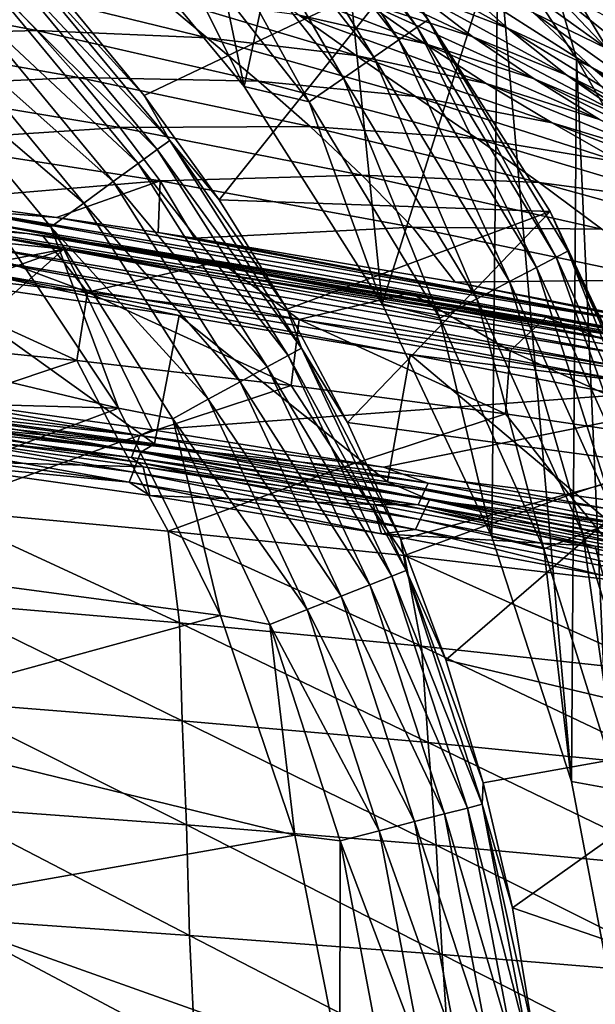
# Model space of a CAD drawing. Header units: metres. Extents: x -92 to 264, y -100 to 50.
# Tile 596 of 721: x 207.33 to 210.27, y 19.97 to 25. Entities that reach past the tile are written whole.
import ezdxf

# ---------------------------------------------------------------- set-up
doc = ezdxf.new("R2010")
doc.units = ezdxf.units.M
doc.layers.add('solid_21062050_01', color=7, linetype='CONTINUOUS')

msp = doc.modelspace()

# ---------------------------------------------------------------- linework, layer by layer
at = {"layer": 'solid_21062050_01'}
for points in [[(207.87587, 27.530052), (208.476715, 24.65818), (207.638062, 25.672016)], [(208.878494, 26.539337), (208.476715, 24.65818), (207.87587, 27.530052)], [(208.878494, 26.539337), (209.181717, 23.547176), (208.476715, 24.65818)], [(209.771439, 25.414064), (209.181717, 23.547176), (208.878494, 26.539337)], [(208.513275, 26.042105, -0.599173), (209.360306, 24.960953, -0.599173), (208.563309, 26.086426, -0.816342)], [(208.563309, 26.086426, -0.816342), (209.415314, 24.99892, -0.816342), (209.268585, 25.23402, -1.041631)], [(209.360306, 24.960953, -0.599173), (209.415314, 24.99892, -0.816342), (208.563309, 26.086426, -0.816342)], [(208.427841, 25.966417, -0.402698), (209.266373, 24.896114, -0.402698), (208.513275, 26.042105, -0.599173)], [(209.266373, 24.896114, -0.402698), (209.360306, 24.960953, -0.599173), (208.513275, 26.042105, -0.599173)], [(208.311417, 25.863272, -0.237061), (209.138367, 24.807755, -0.237061), (208.427841, 25.966417, -0.402698)], [(209.138367, 24.807755, -0.237061), (209.266373, 24.896114, -0.402698), (208.427841, 25.966417, -0.402698)], [(208.169998, 25.737993, -0.110815), (208.98288, 24.700434, -0.110815), (208.311417, 25.863272, -0.237061)], [(208.98288, 24.700434, -0.110815), (209.138367, 24.807755, -0.237061), (208.311417, 25.863272, -0.237061)], [(208.169998, 25.737993, -0.110815), (208.01091, 25.59705, -0.030477), (208.807953, 24.579695, -0.030477)], [(208.169998, 25.737993, -0.110815), (208.807953, 24.579695, -0.030477), (208.98288, 24.700434, -0.110815)], [(210.557983, 24.928736, 70.340202), (209.774094, 25.686644, 67.262939), (210.05452, 25.34617, 71.816536)], [(210.557983, 24.928736, 70.340202), (210.291275, 25.250757, 65.839485), (209.774094, 25.686644, 67.262939)], [(208.01091, 25.59705, -0.030477), (207.638062, 25.672016), (208.476715, 24.65818)], [(208.807953, 24.579695, -0.030477), (208.01091, 25.59705, -0.030477), (208.476715, 24.65818)], [(210.304276, 25.615229, 0.166511), (210.923294, 24.236557, 0.071481), (210.153961, 25.513937, 0.071481)], [(210.748703, 24.9422, 46.442696), (210.180023, 25.612074, 46.043739), (210.285782, 25.440468, 51.423138)], [(210.748703, 24.9422, 46.442696), (210.693604, 25.042152, 40.778206), (210.180023, 25.612074, 46.043739)], [(210.652527, 24.950851, 61.488739), (210.053482, 25.552692, 61.135231), (210.291275, 25.250757, 65.839485)], [(210.652527, 24.950851, 61.488739), (210.446457, 25.216496, 56.565849), (210.053482, 25.552692, 61.135231)], [(210.153961, 25.513937, 0.071481), (210.755692, 24.150301, 0.016851), (209.997635, 25.408634, 0.016851)], [(210.153961, 25.513937, 0.071481), (210.923294, 24.236557, 0.071481), (210.755692, 24.150301, 0.016851)], [(209.821884, 24.956839, 93.138634), (209.068176, 25.380684, 92.900375), (209.348602, 25.139767, 95.685799)], [(209.821884, 24.956839, 93.138634), (209.532974, 25.214447, 90.106743), (209.068176, 25.380684, 92.900375)], [(209.771439, 25.414064), (209.741959, 22.356436), (209.181717, 23.547176)], [(209.771439, 25.414064), (210.148483, 21.105009), (209.741959, 22.356436)], [(210.174454, 24.80109), (210.148483, 21.105009), (209.771439, 25.414064)], [(209.997635, 25.408634, 0.016851), (210.174454, 24.80109), (209.771439, 25.414064)], [(209.997635, 25.408634, 0.016851), (210.755692, 24.150301, 0.016851), (210.174454, 24.80109)], [(207.294907, 25.350376, -35.257172), (208.095963, 24.382065, -35.257172), (207.237473, 25.296432, -35.460682)], [(207.294907, 25.350376, -35.257172), (207.548416, 25.119787, -35.04163), (207.96521, 24.611923, -35.04163)], [(207.294907, 25.350376, -35.257172), (207.96521, 24.611923, -35.04163), (208.095963, 24.382065, -35.257172)], [(210.328476, 24.851509, 83.782547), (209.659912, 25.334198, 83.556549), (209.953949, 25.034513, 87.097633)], [(210.328476, 24.851509, 83.782547), (210.021851, 25.175365, 79.959801), (209.659912, 25.334198, 83.556549)], [(210.84639, 24.597118, 74.634315), (210.05452, 25.34617, 71.816536), (210.354782, 25.000153, 76.141655)], [(210.84639, 24.597118, 74.634315), (210.557983, 24.928736, 70.340202), (210.05452, 25.34617, 71.816536)], [(207.237473, 25.296432, -35.460682), (208.032211, 24.335747, -35.460682), (207.149216, 25.213554, -35.64225)], [(208.095963, 24.382065, -35.257172), (208.032211, 24.335747, -35.460682), (207.237473, 25.296432, -35.460682)], [(209.643829, 24.912567, 98.280563), (208.815674, 25.305735, 97.997223), (209.098282, 25.08782, 100.407616)], [(209.643829, 24.912567, 98.280563), (209.348602, 25.139767, 95.685799), (208.815674, 25.305735, 97.997223)], [(209.268585, 25.23402, -1.041631), (207.96521, 24.611923, -35.04163), (207.548416, 25.119787, -35.04163)], [(209.268585, 25.23402, -1.041631), (208.3479, 24.077887, -35.04163), (207.96521, 24.611923, -35.04163)], [(209.268585, 25.23402, -1.041631), (210.03949, 24.019258, -1.041631), (208.3479, 24.077887, -35.04163)], [(209.396729, 24.877827, 102.683182), (208.479263, 25.232508, 102.401665), (208.756149, 25.023485, 104.563965)], [(209.396729, 24.877827, 102.683182), (209.098282, 25.08782, 100.407616), (208.479263, 25.232508, 102.401665)], [(209.415314, 24.99892, -0.816342), (210.03949, 24.019258, -1.041631), (209.268585, 25.23402, -1.041631)], [(207.415833, 24.943651, 110.285095), (207.200638, 25.172789, 108.258217), (206.262726, 25.164246, 110.122696)], [(207.149216, 25.213554, -35.64225), (207.934265, 24.264582, -35.64225), (207.034348, 25.105686, -35.793232)], [(208.032211, 24.335747, -35.460682), (207.934265, 24.264582, -35.64225), (207.149216, 25.213554, -35.64225)], [(208.286469, 24.907568, 108.461319), (207.200638, 25.172789, 108.258217), (207.415833, 24.943651, 110.285095)], [(208.286469, 24.907568, 108.461319), (208.029129, 25.123163, 106.421295), (207.200638, 25.172789, 108.258217)], [(210.250824, 24.756794, 90.396736), (209.532974, 25.214447, 90.106743), (209.821884, 24.956839, 93.138634)], [(210.250824, 24.756794, 90.396736), (209.953949, 25.034513, 87.097633), (209.532974, 25.214447, 90.106743)], [(210.666473, 24.659882, 80.234138), (210.021851, 25.175365, 79.959801), (210.328476, 24.851509, 83.782547)], [(210.666473, 24.659882, 80.234138), (210.354782, 25.000153, 76.141655), (210.021851, 25.175365, 79.959801)], [(207.415833, 24.943651, 110.285095), (206.262726, 25.164246, 110.122696), (206.430954, 24.917461, 112.163399)], [(209.047455, 24.816261, 106.648674), (208.029129, 25.123163, 106.421295), (208.286469, 24.907568, 108.461319)], [(209.047455, 24.816261, 106.648674), (208.756149, 25.023485, 104.563965), (208.029129, 25.123163, 106.421295)], [(210.124283, 24.716042, 95.95639), (209.348602, 25.139767, 95.685799), (209.643829, 24.912567, 98.280563)], [(210.124283, 24.716042, 95.95639), (209.821884, 24.956839, 93.138634), (209.348602, 25.139767, 95.685799)], [(207.034348, 25.105686, -35.793232), (207.806778, 24.171961, -35.793232), (206.898331, 24.977966, -35.906437)], [(207.934265, 24.264582, -35.64225), (207.806778, 24.171961, -35.793232), (207.034348, 25.105686, -35.793232)], [(209.957382, 24.696775, 100.708519), (209.098282, 25.08782, 100.407616), (209.396729, 24.877827, 102.683182)], [(209.957382, 24.696775, 100.708519), (209.643829, 24.912567, 98.280563), (209.098282, 25.08782, 100.407616)], [(209.713333, 24.673326, 104.849297), (208.756149, 25.023485, 104.563965), (209.047455, 24.816261, 106.648674)], [(209.713333, 24.673326, 104.849297), (209.396729, 24.877827, 102.683182), (208.756149, 25.023485, 104.563965)], [(210.633682, 24.551115, 87.360283), (209.953949, 25.034513, 87.097633), (210.250824, 24.756794, 90.396736)], [(210.633682, 24.551115, 87.360283), (210.328476, 24.851509, 83.782547), (209.953949, 25.034513, 87.097633)], [(206.898331, 24.977966, -35.906437), (207.655838, 24.062294, -35.906437), (206.747665, 24.836475, -35.976471)], [(207.806778, 24.171961, -35.793232), (207.655838, 24.062294, -35.906437), (206.898331, 24.977966, -35.906437)], [(209.360306, 24.960953, -0.599173), (210.070847, 23.785583, -0.599173), (209.415314, 24.99892, -0.816342)], [(209.415314, 24.99892, -0.816342), (210.13002, 23.816645, -0.816342), (210.03949, 24.019258, -1.041631)], [(210.070847, 23.785583, -0.599173), (210.13002, 23.816645, -0.816342), (209.415314, 24.99892, -0.816342)], [(207.630234, 24.703587, 112.31485), (207.415833, 24.943651, 110.285095), (206.430954, 24.917461, 112.163399)], [(207.630234, 24.703587, 112.31485), (206.430954, 24.917461, 112.163399), (206.594009, 24.65596, 114.230843)], [(208.548965, 24.685389, 110.477859), (207.415833, 24.943651, 110.285095), (207.630234, 24.703587, 112.31485)], [(208.548965, 24.685389, 110.477859), (208.286469, 24.907568, 108.461319), (207.415833, 24.943651, 110.285095)], [(209.266373, 24.896114, -0.402698), (209.969772, 23.732542, -0.402698), (209.360306, 24.960953, -0.599173)], [(209.969772, 23.732542, -0.402698), (210.070847, 23.785583, -0.599173), (209.360306, 24.960953, -0.599173)], [(210.558258, 24.498806, 93.465668), (209.821884, 24.956839, 93.138634), (210.124283, 24.716042, 95.95639)], [(210.558258, 24.498806, 93.465668), (210.250824, 24.756794, 90.396736), (209.821884, 24.956839, 93.138634)], [(209.351654, 24.607357, 108.680786), (208.286469, 24.907568, 108.461319), (208.548965, 24.685389, 110.477859)], [(209.351654, 24.607357, 108.680786), (209.047455, 24.816261, 106.648674), (208.286469, 24.907568, 108.461319)], [(209.138367, 24.807755, -0.237061), (209.832047, 23.660257, -0.237061), (209.266373, 24.896114, -0.402698)], [(209.832047, 23.660257, -0.237061), (209.969772, 23.732542, -0.402698), (209.266373, 24.896114, -0.402698)], [(210.292145, 24.490019, 102.994812), (209.396729, 24.877827, 102.683182), (209.713333, 24.673326, 104.849297)], [(210.292145, 24.490019, 102.994812), (209.957382, 24.696775, 100.708519), (209.396729, 24.877827, 102.683182)], [(210.446289, 24.489857, 98.577057), (209.643829, 24.912567, 98.280563), (209.957382, 24.696775, 100.708519)], [(210.446289, 24.489857, 98.577057), (210.124283, 24.716042, 95.95639), (209.643829, 24.912567, 98.280563)], [(206.747665, 24.836475, -35.976471), (207.488632, 23.940805, -35.976471), (207.176468, 23.998587, -36)], [(207.655838, 24.062294, -35.906437), (207.488632, 23.940805, -35.976471), (206.747665, 24.836475, -35.976471)], [(208.98288, 24.700434, -0.110815), (209.664764, 23.57246, -0.110815), (209.138367, 24.807755, -0.237061)], [(210.050049, 24.471788, 106.931335), (209.047455, 24.816261, 106.648674), (209.351654, 24.607357, 108.680786)], [(210.050049, 24.471788, 106.931335), (209.713333, 24.673326, 104.849297), (209.047455, 24.816261, 106.648674)], [(209.664764, 23.57246, -0.110815), (209.832047, 23.660257, -0.237061), (209.138367, 24.807755, -0.237061)], [(210.174454, 24.80109), (210.394958, 19.812563), (210.148483, 21.105009)], [(210.543777, 24.159485), (210.394958, 19.812563), (210.174454, 24.80109)], [(210.755692, 24.150301, 0.016851), (210.543777, 24.159485), (210.174454, 24.80109)], [(210.883926, 24.258314, 96.316254), (210.124283, 24.716042, 95.95639), (210.446289, 24.489857, 98.577057)], [(210.883926, 24.258314, 96.316254), (210.558258, 24.498806, 93.465668), (210.124283, 24.716042, 95.95639)], [(210.944885, 24.273056, 90.699524), (210.250824, 24.756794, 90.396736), (210.558258, 24.498806, 93.465668)], [(210.944885, 24.273056, 90.699524), (210.633682, 24.551115, 87.360283), (210.250824, 24.756794, 90.396736)], [(207.841278, 24.448856, 114.370049), (207.630234, 24.703587, 112.31485), (206.594009, 24.65596, 114.230843)], [(208.813492, 24.452648, 112.494499), (207.630234, 24.703587, 112.31485), (207.841278, 24.448856, 114.370049)], [(208.813492, 24.452648, 112.494499), (208.548965, 24.685389, 110.477859), (207.630234, 24.703587, 112.31485)], [(209.664948, 24.39257, 110.684914), (208.548965, 24.685389, 110.477859), (208.813492, 24.452648, 112.494499)], [(209.664948, 24.39257, 110.684914), (209.351654, 24.607357, 108.680786), (208.548965, 24.685389, 110.477859)], [(208.98288, 24.700434, -0.110815), (208.807953, 24.579695, -0.030477), (209.476563, 23.473684, -0.030477)], [(208.98288, 24.700434, -0.110815), (209.476563, 23.473684, -0.030477), (209.664764, 23.57246, -0.110815)], [(210.651047, 24.28993, 105.164581), (209.713333, 24.673326, 104.849297), (210.050049, 24.471788, 106.931335)], [(210.651047, 24.28993, 105.164581), (210.292145, 24.490019, 102.994812), (209.713333, 24.673326, 104.849297)], [(210.792038, 24.276031, 101.023697), (209.957382, 24.696775, 100.708519), (210.292145, 24.490019, 102.994812)], [(210.792038, 24.276031, 101.023697), (210.446289, 24.489857, 98.577057), (209.957382, 24.696775, 100.708519)], [(207.841278, 24.448856, 114.370049), (206.594009, 24.65596, 114.230843), (206.74968, 24.375963, 116.344032)], [(208.807953, 24.579695, -0.030477), (208.476715, 24.65818), (209.181717, 23.547176)], [(208.095963, 24.382065, -35.257172), (207.96521, 24.611923, -35.04163), (208.3479, 24.077887, -35.04163)], [(209.476563, 23.473684, -0.030477), (208.807953, 24.579695, -0.030477), (209.181717, 23.547176)], [(210.404785, 24.269501, 108.954895), (209.351654, 24.607357, 108.680786), (209.664948, 24.39257, 110.684914)], [(210.404785, 24.269501, 108.954895), (210.050049, 24.471788, 106.931335), (209.351654, 24.607357, 108.680786)], [(211.036423, 24.093981, 107.243111), (210.050049, 24.471788, 106.931335), (210.404785, 24.269501, 108.954895)], [(211.036423, 24.093981, 107.243111), (210.651047, 24.28993, 105.164581), (210.050049, 24.471788, 106.931335)], [(208.046188, 24.175425, 116.470116), (207.841278, 24.448856, 114.370049), (206.74968, 24.375963, 116.344032)], [(209.076904, 24.20537, 114.534721), (208.813492, 24.452648, 112.494499), (207.841278, 24.448856, 114.370049)], [(209.076904, 24.20537, 114.534721), (207.841278, 24.448856, 114.370049), (208.046188, 24.175425, 116.470116)], [(209.98349, 24.167681, 112.685661), (208.813492, 24.452648, 112.494499), (209.076904, 24.20537, 114.534721)], [(209.98349, 24.167681, 112.685661), (209.664948, 24.39257, 110.684914), (208.813492, 24.452648, 112.494499)], [(208.046188, 24.175425, 116.470116), (206.74968, 24.375963, 116.344032), (206.875259, 24.076433, 118.51078)], [(208.095963, 24.382065, -35.257172), (208.769348, 23.320988, -35.257172), (208.032211, 24.335747, -35.460682)], [(208.095963, 24.382065, -35.257172), (208.3479, 24.077887, -35.04163), (208.694839, 23.519966, -35.04163)], [(208.095963, 24.382065, -35.257172), (208.694839, 23.519966, -35.04163), (208.769348, 23.320988, -35.257172)], [(210.772919, 24.062004, 110.945724), (209.664948, 24.39257, 110.684914), (209.98349, 24.167681, 112.685661)], [(210.772919, 24.062004, 110.945724), (210.404785, 24.269501, 108.954895), (209.664948, 24.39257, 110.684914)], [(208.032211, 24.335747, -35.460682), (208.700287, 23.283026, -35.460682), (207.934265, 24.264582, -35.64225)], [(208.769348, 23.320988, -35.257172), (208.700287, 23.283026, -35.460682), (208.032211, 24.335747, -35.460682)], [(203.694046, 24.276728, 119.017807), (207.366882, 23.907055, 119.236732), (207.003418, 23.935202, 119.132072)], [(206.609619, 24.004515, 119.258354), (207.366882, 23.907055, 119.236732), (203.694046, 24.276728, 119.017807)], [(207.934265, 24.264582, -35.64225), (208.594193, 23.224699, -35.64225), (207.806778, 24.171961, -35.793232)], [(208.700287, 23.283026, -35.460682), (208.594193, 23.224699, -35.64225), (207.934265, 24.264582, -35.64225)], [(203.840286, 24.210171, 118.880165), (207.555038, 23.825739, 119.113564), (204.764191, 23.289936, 118.618523)], [(207.003418, 23.935202, 119.132072), (207.555038, 23.825739, 119.113564), (203.840286, 24.210171, 118.880165)], [(208.046188, 24.175425, 116.470116), (206.875259, 24.076433, 118.51078), (207.517502, 23.988831, 118.558975)], [(208.037201, 23.911921, 118.600975), (208.046188, 24.175425, 116.470116), (207.517502, 23.988831, 118.558975)], [(207.806778, 24.171961, -35.793232), (208.456116, 23.148787, -35.793232), (207.655838, 24.062294, -35.906437)], [(208.594193, 23.224699, -35.64225), (208.456116, 23.148787, -35.793232), (207.806778, 24.171961, -35.793232)], [(208.037201, 23.911921, 118.600975), (208.222443, 23.883228, 118.616608), (208.046188, 24.175425, 116.470116)], [(209.335754, 23.93923, 116.618378), (209.076904, 24.20537, 114.534721), (208.046188, 24.175425, 116.470116)], [(209.335754, 23.93923, 116.618378), (208.046188, 24.175425, 116.470116), (208.222443, 23.883228, 118.616608)], [(210.303406, 23.928455, 114.707512), (209.076904, 24.20537, 114.534721), (209.335754, 23.93923, 116.618378)], [(210.303406, 23.928455, 114.707512), (209.98349, 24.167681, 112.685661), (209.076904, 24.20537, 114.534721)], [(211.14975, 23.844831, 112.929558), (209.98349, 24.167681, 112.685661), (210.303406, 23.928455, 114.707512)], [(211.14975, 23.844831, 112.929558), (210.772919, 24.062004, 110.945724), (209.98349, 24.167681, 112.685661)], [(207.058655, 24.026037, 118.610306), (207.517502, 23.988831, 118.558975), (206.875259, 24.076433, 118.51078)], [(207.655838, 24.062294, -35.906437), (208.292618, 23.058903, -35.906437), (207.488632, 23.940805, -35.976471)], [(208.456116, 23.148787, -35.793232), (208.292618, 23.058903, -35.906437), (207.655838, 24.062294, -35.906437)], [(210.03949, 24.019258, -1.041631), (208.694839, 23.519966, -35.04163), (208.3479, 24.077887, -35.04163)], [(210.518524, 23.394466, 119.009285), (207.058655, 24.026037, 118.610306), (207.04689, 23.979544, 118.684593)], [(207.058655, 24.026037, 118.610306), (210.536041, 23.440529, 118.935867), (207.517502, 23.988831, 118.558975)], [(210.518524, 23.394466, 119.009285), (210.536041, 23.440529, 118.935867), (207.058655, 24.026037, 118.610306)], [(210.03949, 24.019258, -1.041631), (209.004547, 22.940548, -35.04163), (208.694839, 23.519966, -35.04163)], [(210.03949, 24.019258, -1.041631), (210.652069, 22.717455, -1.041631), (209.004547, 22.940548, -35.04163)], [(210.13002, 23.816645, -0.816342), (210.652069, 22.717455, -1.041631), (210.03949, 24.019258, -1.041631)], [(207.176468, 23.998587, -36), (207.833191, 23.014103, -36), (204.583771, 23.790457, -36)], [(206.591293, 23.727037, 121.203102), (207.675247, 23.606138, 121.186203), (206.609619, 24.004515, 119.258354)], [(206.609619, 24.004515, 119.258354), (207.445053, 23.895948, 119.321136), (207.366882, 23.907055, 119.236732)], [(207.675247, 23.606138, 121.186203), (207.445053, 23.895948, 119.321136), (206.609619, 24.004515, 119.258354)], [(207.04689, 23.979544, 118.684593), (207.035263, 23.921919, 118.737053), (210.501251, 23.337414, 119.060806)], [(210.518524, 23.394466, 119.009285), (207.04689, 23.979544, 118.684593), (210.501251, 23.337414, 119.060806)], [(207.488632, 23.940805, -35.976471), (207.833191, 23.014103, -36), (207.176468, 23.998587, -36)], [(210.536041, 23.440529, 118.935867), (208.037201, 23.911921, 118.600975), (207.517502, 23.988831, 118.558975)], [(207.003418, 23.935202, 119.132072), (210.456284, 23.371937, 119.454819), (207.555038, 23.825739, 119.113564)], [(207.366882, 23.907055, 119.236732), (210.456284, 23.371937, 119.454819), (207.003418, 23.935202, 119.132072)], [(207.035263, 23.921919, 118.737053), (207.024567, 23.859415, 118.768097), (210.485413, 23.275553, 119.090927)], [(210.501251, 23.337414, 119.060806), (207.035263, 23.921919, 118.737053), (210.485413, 23.275553, 119.090927)], [(207.488632, 23.940805, -35.976471), (208.111496, 22.95933, -35.976471), (207.833191, 23.014103, -36)], [(208.292618, 23.058903, -35.906437), (208.111496, 22.95933, -35.976471), (207.488632, 23.940805, -35.976471)], [(211.712753, 23.218792, 118.987793), (208.222443, 23.883228, 118.616608), (208.037201, 23.911921, 118.600975)], [(210.536041, 23.440529, 118.935867), (211.712753, 23.218792, 118.987793), (208.037201, 23.911921, 118.600975)], [(209.335754, 23.93923, 116.618378), (208.222443, 23.883228, 118.616608), (209.554245, 23.657457, 118.738937)], [(210.620468, 23.670298, 116.770668), (209.335754, 23.93923, 116.618378), (209.554245, 23.657457, 118.738937)], [(210.620468, 23.670298, 116.770668), (210.303406, 23.928455, 114.707512), (209.335754, 23.93923, 116.618378)], [(207.366882, 23.907055, 119.236732), (210.993958, 23.286753, 119.593407), (210.456284, 23.371937, 119.454819)], [(210.752075, 23.336872, 119.643349), (210.993958, 23.286753, 119.593407), (207.366882, 23.907055, 119.236732)], [(210.019562, 23.478071, 119.56144), (210.752075, 23.336872, 119.643349), (207.366882, 23.907055, 119.236732)], [(209.325027, 23.602945, 119.489349), (210.019562, 23.478071, 119.56144), (207.366882, 23.907055, 119.236732)], [(208.34903, 23.763329, 119.397362), (209.325027, 23.602945, 119.489349), (207.366882, 23.907055, 119.236732)], [(207.445053, 23.895948, 119.321136), (208.34903, 23.763329, 119.397362), (207.366882, 23.907055, 119.236732)], [(207.675247, 23.606138, 121.186203), (208.34903, 23.763329, 119.397362), (207.445053, 23.895948, 119.321136)], [(211.712753, 23.218792, 118.987793), (209.554245, 23.657457, 118.738937), (208.222443, 23.883228, 118.616608)], [(207.555038, 23.825739, 119.113564), (205.772659, 23.192181, 118.676559), (204.764191, 23.289936, 118.618523)], [(207.555038, 23.825739, 119.113564), (206.713287, 23.083166, 118.740509), (205.772659, 23.192181, 118.676559)], [(207.555038, 23.825739, 119.113564), (208.005081, 22.903349, 118.843193), (206.713287, 23.083166, 118.740509)], [(207.024567, 23.859415, 118.768097), (207.014969, 23.795994, 118.78302), (210.471191, 23.212797, 119.104965)], [(210.485413, 23.275553, 119.090927), (207.024567, 23.859415, 118.768097), (210.471191, 23.212797, 119.104965)], [(207.555038, 23.825739, 119.113564), (211.378006, 23.154676, 119.512741), (208.005081, 22.903349, 118.843193)], [(210.456284, 23.371937, 119.454819), (211.378006, 23.154676, 119.512741), (207.555038, 23.825739, 119.113564)], [(210.070847, 23.785583, -0.599173), (210.634521, 22.53314, -0.599173), (210.13002, 23.816645, -0.816342)], [(210.13002, 23.816645, -0.816342), (210.697006, 22.556841, -0.816342), (210.652069, 22.717455, -1.041631)], [(210.634521, 22.53314, -0.599173), (210.697006, 22.556841, -0.816342), (210.13002, 23.816645, -0.816342)], [(207.833191, 23.014103, -36), (205.290451, 23.083771, -36), (204.583771, 23.790457, -36)], [(207.014969, 23.795994, 118.78302), (207.005981, 23.729485, 118.783905), (210.457932, 23.147001, 119.104973)], [(210.471191, 23.212797, 119.104965), (207.014969, 23.795994, 118.78302), (210.457932, 23.147001, 119.104973)], [(207.675247, 23.606138, 121.186203), (208.756119, 23.466021, 121.167999), (208.34903, 23.763329, 119.397362)], [(208.756119, 23.466021, 121.167999), (209.325027, 23.602945, 119.489349), (208.34903, 23.763329, 119.397362)], [(209.969772, 23.732542, -0.402698), (210.527802, 22.492668, -0.402698), (210.070847, 23.785583, -0.599173)], [(210.527802, 22.492668, -0.402698), (210.634521, 22.53314, -0.599173), (210.070847, 23.785583, -0.599173)], [(206.528824, 23.367819, 123.599457), (207.621628, 23.257242, 123.569199), (206.591293, 23.727037, 121.203102)], [(207.621628, 23.257242, 123.569199), (207.675247, 23.606138, 121.186203), (206.591293, 23.727037, 121.203102)], [(207.005981, 23.729485, 118.783905), (206.838562, 23.675968, 118.754913), (208.143158, 23.48756, 118.858673)], [(207.005981, 23.729485, 118.783905), (208.143158, 23.48756, 118.858673), (209.323486, 23.287939, 118.968307)], [(210.457932, 23.147001, 119.104973), (207.005981, 23.729485, 118.783905), (209.323486, 23.287939, 118.968307)], [(209.832047, 23.660257, -0.237061), (210.382355, 22.43751, -0.237061), (209.969772, 23.732542, -0.402698)], [(210.382355, 22.43751, -0.237061), (210.527802, 22.492668, -0.402698), (209.969772, 23.732542, -0.402698)], [(206.838562, 23.675968, 118.754913), (206.721069, 23.010183, 118.501251), (208.017914, 22.830656, 118.604385)], [(206.838562, 23.675968, 118.754913), (208.017914, 22.830656, 118.604385), (208.143158, 23.48756, 118.858673)], [(210.620468, 23.670298, 116.770668), (209.554245, 23.657457, 118.738937), (210.921005, 23.390764, 118.882889)], [(209.664764, 23.57246, -0.110815), (210.205719, 22.370518, -0.110815), (209.832047, 23.660257, -0.237061)], [(210.205719, 22.370518, -0.110815), (210.382355, 22.43751, -0.237061), (209.832047, 23.660257, -0.237061)], [(211.712753, 23.218792, 118.987793), (210.921005, 23.390764, 118.882889), (209.554245, 23.657457, 118.738937)], [(207.621628, 23.257242, 123.569199), (208.715775, 23.129353, 123.533447), (207.675247, 23.606138, 121.186203)], [(208.715775, 23.129353, 123.533447), (208.756119, 23.466021, 121.167999), (207.675247, 23.606138, 121.186203)], [(208.756119, 23.466021, 121.167999), (209.835114, 23.306749, 121.147987), (209.325027, 23.602945, 119.489349)], [(209.835114, 23.306749, 121.147987), (210.019562, 23.478071, 119.56144), (209.325027, 23.602945, 119.489349)], [(209.664764, 23.57246, -0.110815), (209.476563, 23.473684, -0.030477), (210.006989, 22.295147, -0.030477)], [(209.664764, 23.57246, -0.110815), (210.006989, 22.295147, -0.030477), (210.205719, 22.370518, -0.110815)], [(208.769348, 23.320988, -35.257172), (208.694839, 23.519966, -35.04163), (209.004547, 22.940548, -35.04163)], [(209.476563, 23.473684, -0.030477), (209.181717, 23.547176), (209.741959, 22.356436)], [(208.143158, 23.48756, 118.858673), (208.017914, 22.830656, 118.604385), (209.207993, 22.63722, 118.715172)], [(208.143158, 23.48756, 118.858673), (209.207993, 22.63722, 118.715172), (209.323486, 23.287939, 118.968307)], [(208.715775, 23.129353, 123.533447), (209.810715, 22.983948, 123.492432), (208.756119, 23.466021, 121.167999)], [(209.810715, 22.983948, 123.492432), (209.835114, 23.306749, 121.147987), (208.756119, 23.466021, 121.167999)], [(210.006989, 22.295147, -0.030477), (209.476563, 23.473684, -0.030477), (209.741959, 22.356436)], [(209.835114, 23.306749, 121.147987), (210.912491, 23.128283, 121.12606), (210.019562, 23.478071, 119.56144)], [(210.912491, 23.128283, 121.12606), (210.752075, 23.336872, 119.643349), (210.019562, 23.478071, 119.56144)], [(206.697922, 22.949574, 126.087708), (207.621628, 23.257242, 123.569199), (206.528824, 23.367819, 123.599457)], [(208.769348, 23.320988, -35.257172), (209.304428, 22.183884, -35.257172), (208.700287, 23.283026, -35.460682)], [(208.769348, 23.320988, -35.257172), (209.004547, 22.940548, -35.04163), (209.275681, 22.342115, -35.04163)], [(208.769348, 23.320988, -35.257172), (209.275681, 22.342115, -35.04163), (209.304428, 22.183884, -35.257172)], [(209.810715, 22.983948, 123.492432), (210.906433, 22.820877, 123.446175), (209.835114, 23.306749, 121.147987)], [(210.906433, 22.820877, 123.446175), (210.912491, 23.128283, 121.12606), (209.835114, 23.306749, 121.147987)], [(206.697922, 22.949574, 126.087708), (207.839691, 22.840069, 126.041985), (207.621628, 23.257242, 123.569199)], [(207.839691, 22.840069, 126.041985), (208.715775, 23.129353, 123.533447), (207.621628, 23.257242, 123.569199)], [(208.700287, 23.283026, -35.460682), (209.231155, 22.154875, -35.460682), (208.594193, 23.224699, -35.64225)], [(209.304428, 22.183884, -35.257172), (209.231155, 22.154875, -35.460682), (208.700287, 23.283026, -35.460682)], [(209.323486, 23.287939, 118.968307), (209.207993, 22.63722, 118.715172), (210.347366, 22.427084, 118.836136)], [(209.323486, 23.287939, 118.968307), (210.347366, 22.427084, 118.836136), (210.462814, 23.069664, 119.088722)], [(210.457932, 23.147001, 119.104973), (209.323486, 23.287939, 118.968307), (210.462814, 23.069664, 119.088722)], [(208.594193, 23.224699, -35.64225), (209.118591, 22.110306, -35.64225), (208.456116, 23.148787, -35.793232)], [(209.231155, 22.154875, -35.460682), (209.118591, 22.110306, -35.64225), (208.594193, 23.224699, -35.64225)], [(207.839691, 22.840069, 126.041985), (208.987503, 22.713861, 125.985733), (208.715775, 23.129353, 123.533447)], [(211.378006, 23.154676, 119.512741), (209.187103, 22.711124, 118.953423), (208.005081, 22.903349, 118.843193)], [(208.456116, 23.148787, -35.793232), (208.972076, 22.052298, -35.793232), (208.292618, 23.058903, -35.906437)], [(209.118591, 22.110306, -35.64225), (208.972076, 22.052298, -35.793232), (208.456116, 23.148787, -35.793232)], [(208.987503, 22.713861, 125.985733), (209.810715, 22.983948, 123.492432), (208.715775, 23.129353, 123.533447)], [(211.378006, 23.154676, 119.512741), (210.325348, 22.500753, 119.074364), (209.187103, 22.711124, 118.953423)], [(207.833191, 23.014103, -36), (205.888702, 22.284546, -36), (205.290451, 23.083771, -36)], [(206.563049, 23.024202, 118.938004), (206.575027, 23.061613, 118.834106), (207.943314, 22.873697, 118.941727)], [(207.943314, 22.873697, 118.941727), (206.575027, 23.061613, 118.834106), (206.713287, 23.083166, 118.740509)], [(207.943314, 22.873697, 118.941727), (206.713287, 23.083166, 118.740509), (208.005081, 22.903349, 118.843193)], [(208.292618, 23.058903, -35.906437), (208.798599, 21.983614, -35.906437), (208.111496, 22.95933, -35.976471)], [(208.972076, 22.052298, -35.793232), (208.798599, 21.983614, -35.906437), (208.292618, 23.058903, -35.906437)], [(207.833191, 23.014103, -36), (208.355453, 21.952848, -36), (205.888702, 22.284546, -36)], [(206.551056, 22.986794, 119.041908), (206.563049, 23.024202, 118.938004), (207.928833, 22.836388, 119.045349)], [(207.928833, 22.836388, 119.045349), (206.563049, 23.024202, 118.938004), (207.943314, 22.873697, 118.941727)], [(206.578445, 22.975344, 118.632584), (207.947708, 22.787859, 118.740067), (206.721069, 23.010183, 118.501251)], [(207.947708, 22.787859, 118.740067), (208.017914, 22.830656, 118.604385), (206.721069, 23.010183, 118.501251)], [(208.111496, 22.95933, -35.976471), (208.355453, 21.952848, -36), (207.833191, 23.014103, -36)], [(207.914352, 22.79908, 119.148964), (206.539078, 22.949385, 119.145805), (206.551056, 22.986794, 119.041908)], [(207.914352, 22.79908, 119.148964), (206.551056, 22.986794, 119.041908), (207.928833, 22.836388, 119.045349)], [(206.562164, 22.924583, 118.773567), (207.928024, 22.737238, 118.880669), (206.578445, 22.975344, 118.632584)], [(207.928024, 22.737238, 118.880669), (207.947708, 22.787859, 118.740067), (206.578445, 22.975344, 118.632584)], [(208.111496, 22.95933, -35.976471), (208.60643, 21.907526, -35.976471), (208.355453, 21.952848, -36)], [(208.798599, 21.983614, -35.906437), (208.60643, 21.907526, -35.976471), (208.111496, 22.95933, -35.976471)], [(208.987503, 22.713861, 125.985733), (210.138733, 22.570435, 125.920029), (209.810715, 22.983948, 123.492432)], [(210.138733, 22.570435, 125.920029), (210.906433, 22.820877, 123.446175), (209.810715, 22.983948, 123.492432)], [(207.914352, 22.79908, 119.148964), (207.899872, 22.76177, 119.252586), (206.539078, 22.949385, 119.145805)], [(206.539078, 22.949385, 119.145805), (207.899872, 22.76177, 119.252586), (206.675934, 22.894173, 119.258888)], [(206.545868, 22.873825, 118.914551), (207.908356, 22.686617, 119.021263), (206.562164, 22.924583, 118.773567)], [(207.908356, 22.686617, 119.021263), (207.928024, 22.737238, 118.880669), (206.562164, 22.924583, 118.773567)], [(206.891083, 22.494671, 128.658417), (207.839691, 22.840069, 126.041985), (206.697922, 22.949574, 126.087708)], [(210.652069, 22.717455, -1.041631), (209.275681, 22.342115, -35.04163), (209.004547, 22.940548, -35.04163)], [(206.545868, 22.873825, 118.914551), (206.529587, 22.823069, 119.055534), (207.888657, 22.635998, 119.161865)], [(206.545868, 22.873825, 118.914551), (207.888657, 22.635998, 119.161865), (207.908356, 22.686617, 119.021263)], [(206.675934, 22.894173, 119.258888), (207.959915, 22.713631, 119.360893), (206.703064, 22.748947, 119.209831)], [(207.899872, 22.76177, 119.252586), (207.959915, 22.713631, 119.360893), (206.675934, 22.894173, 119.258888)], [(207.928833, 22.836388, 119.045349), (207.943314, 22.873697, 118.941727), (209.416687, 22.630747, 119.080444)], [(207.943314, 22.873697, 118.941727), (208.005081, 22.903349, 118.843193), (209.187103, 22.711124, 118.953423)], [(209.416687, 22.630747, 119.080444), (207.943314, 22.873697, 118.941727), (209.187103, 22.711124, 118.953423)], [(206.703064, 22.748947, 119.209831), (207.888657, 22.635998, 119.161865), (206.529587, 22.823069, 119.055534)], [(206.891083, 22.494671, 128.658417), (208.087753, 22.385359, 128.594971), (207.839691, 22.840069, 126.041985)], [(208.087753, 22.385359, 128.594971), (208.987503, 22.713861, 125.985733), (207.839691, 22.840069, 126.041985)], [(207.914352, 22.79908, 119.148964), (207.928833, 22.836388, 119.045349), (209.399521, 22.593567, 119.183701)], [(209.399521, 22.593567, 119.183701), (207.928833, 22.836388, 119.045349), (209.416687, 22.630747, 119.080444)], [(207.947708, 22.787859, 118.740067), (209.422256, 22.545172, 118.878716), (208.017914, 22.830656, 118.604385)], [(209.422256, 22.545172, 118.878716), (209.207993, 22.63722, 118.715172), (208.017914, 22.830656, 118.604385)], [(210.138733, 22.570435, 125.920029), (211.293076, 22.409536, 125.845032), (210.906433, 22.820877, 123.446175)], [(209.382355, 22.556387, 119.286957), (207.899872, 22.76177, 119.252586), (207.914352, 22.79908, 119.148964)], [(209.382355, 22.556387, 119.286957), (209.365189, 22.519209, 119.390205), (207.899872, 22.76177, 119.252586)], [(207.899872, 22.76177, 119.252586), (209.365189, 22.519209, 119.390205), (207.959915, 22.713631, 119.360893)], [(209.382355, 22.556387, 119.286957), (207.914352, 22.79908, 119.148964), (209.399521, 22.593567, 119.183701)], [(207.928024, 22.737238, 118.880669), (209.398926, 22.494728, 119.018822), (207.947708, 22.787859, 118.740067)], [(209.398926, 22.494728, 119.018822), (209.422256, 22.545172, 118.878716), (207.947708, 22.787859, 118.740067)], [(206.703064, 22.748947, 119.209831), (207.994003, 22.566587, 119.312798), (207.888657, 22.635998, 119.161865)], [(207.959915, 22.713631, 119.360893), (207.994003, 22.566587, 119.312798), (206.703064, 22.748947, 119.209831)], [(207.908356, 22.686617, 119.021263), (209.375595, 22.444286, 119.158928), (207.928024, 22.737238, 118.880669)], [(209.375595, 22.444286, 119.158928), (209.398926, 22.494728, 119.018822), (207.928024, 22.737238, 118.880669)], [(207.959915, 22.713631, 119.360893), (209.135422, 22.520561, 119.470459), (207.994003, 22.566587, 119.312798)], [(209.365189, 22.519209, 119.390205), (209.135422, 22.520561, 119.470459), (207.959915, 22.713631, 119.360893)], [(208.087753, 22.385359, 128.594971), (209.294815, 22.259865, 128.515457), (208.987503, 22.713861, 125.985733)], [(209.294815, 22.259865, 128.515457), (210.138733, 22.570435, 125.920029), (208.987503, 22.713861, 125.985733)], [(209.416687, 22.630747, 119.080444), (209.187103, 22.711124, 118.953423), (210.325348, 22.500753, 119.074364)], [(210.652069, 22.717455, -1.041631), (209.507111, 21.72723, -35.04163), (209.275681, 22.342115, -35.04163)], [(210.652069, 22.717455, -1.041631), (211.096664, 21.34914, -1.041631), (209.507111, 21.72723, -35.04163)], [(207.908356, 22.686617, 119.021263), (207.888657, 22.635998, 119.161865), (209.352264, 22.393845, 119.299026)], [(207.908356, 22.686617, 119.021263), (209.352264, 22.393845, 119.299026), (209.375595, 22.444286, 119.158928)], [(209.177246, 22.370611, 119.423309), (209.352264, 22.393845, 119.299026), (207.888657, 22.635998, 119.161865)], [(207.994003, 22.566587, 119.312798), (209.177246, 22.370611, 119.423309), (207.888657, 22.635998, 119.161865)], [(209.422256, 22.545172, 118.878716), (210.347366, 22.427084, 118.836136), (209.207993, 22.63722, 118.715172)], [(209.399521, 22.593567, 119.183701), (209.416687, 22.630747, 119.080444), (211.042191, 22.314878, 119.262276)], [(211.042191, 22.314878, 119.262276), (209.416687, 22.630747, 119.080444), (210.325348, 22.500753, 119.074364)], [(209.135422, 22.520561, 119.470459), (209.177246, 22.370611, 119.423309), (207.994003, 22.566587, 119.312798)], [(209.294815, 22.259865, 128.515457), (210.507706, 22.117374, 128.421768), (210.138733, 22.570435, 125.920029)], [(211.001923, 22.240858, 119.467834), (209.365189, 22.519209, 119.390205), (209.382355, 22.556387, 119.286957)], [(209.382355, 22.556387, 119.286957), (209.399521, 22.593567, 119.183701), (211.022049, 22.277868, 119.365051)], [(211.001923, 22.240858, 119.467834), (209.382355, 22.556387, 119.286957), (211.022049, 22.277868, 119.365051)], [(211.022049, 22.277868, 119.365051), (209.399521, 22.593567, 119.183701), (211.042191, 22.314878, 119.262276)], [(210.507706, 22.117374, 128.421768), (211.293076, 22.409536, 125.845032), (210.138733, 22.570435, 125.920029)], [(209.135422, 22.520561, 119.470459), (210.26976, 22.308804, 119.590958), (209.177246, 22.370611, 119.423309)], [(209.365189, 22.519209, 119.390205), (210.26976, 22.308804, 119.590958), (209.135422, 22.520561, 119.470459)], [(211.001923, 22.240858, 119.467834), (210.981796, 22.20385, 119.57061), (209.365189, 22.519209, 119.390205)], [(209.365189, 22.519209, 119.390205), (210.981796, 22.20385, 119.57061), (210.26976, 22.308804, 119.590958)], [(209.398926, 22.494728, 119.018822), (211.020432, 22.180073, 119.199638), (209.422256, 22.545172, 118.878716)], [(209.422256, 22.545172, 118.878716), (211.047775, 22.230286, 119.060173), (210.347366, 22.427084, 118.836136)], [(211.020432, 22.180073, 119.199638), (211.047775, 22.230286, 119.060173), (209.422256, 22.545172, 118.878716)], [(208.145203, 21.915447, 131.230057), (208.087753, 22.385359, 128.594971), (206.891083, 22.494671, 128.658417)], [(206.923111, 22.019808, 131.308105), (208.145203, 21.915447, 131.230057), (206.891083, 22.494671, 128.658417)], [(209.375595, 22.444286, 119.158928), (210.993073, 22.129864, 119.339096), (209.398926, 22.494728, 119.018822)], [(210.993073, 22.129864, 119.339096), (211.020432, 22.180073, 119.199638), (209.398926, 22.494728, 119.018822)], [(209.375595, 22.444286, 119.158928), (209.352264, 22.393845, 119.299026), (210.965698, 22.079657, 119.478554)], [(209.375595, 22.444286, 119.158928), (210.965698, 22.079657, 119.478554), (210.993073, 22.129864, 119.339096)], [(210.205719, 22.370518, -0.110815), (210.597839, 21.112133, -0.110815), (210.382355, 22.43751, -0.237061)], [(209.382385, 21.796396, 131.130432), (209.294815, 22.259865, 128.515457), (208.087753, 22.385359, 128.594971)], [(208.145203, 21.915447, 131.230057), (209.382385, 21.796396, 131.130432), (208.087753, 22.385359, 128.594971)], [(209.177246, 22.370611, 119.423309), (210.309555, 22.158236, 119.544083), (209.352264, 22.393845, 119.299026)], [(210.26976, 22.308804, 119.590958), (210.309555, 22.158236, 119.544083), (209.177246, 22.370611, 119.423309)], [(210.309555, 22.158236, 119.544083), (210.965698, 22.079657, 119.478554), (209.352264, 22.393845, 119.299026)], [(210.006989, 22.295147, -0.030477), (209.741959, 22.356436), (210.148483, 21.105009)], [(210.205719, 22.370518, -0.110815), (210.006989, 22.295147, -0.030477), (210.391479, 21.061268, -0.030477)], [(210.205719, 22.370518, -0.110815), (210.391479, 21.061268, -0.030477), (210.597839, 21.112133, -0.110815)], [(209.304428, 22.183884, -35.257172), (209.275681, 22.342115, -35.04163), (209.507111, 21.72723, -35.04163)], [(210.26976, 22.308804, 119.590958), (211.420822, 22.06901, 119.728523), (210.309555, 22.158236, 119.544083)], [(210.981796, 22.20385, 119.57061), (211.420822, 22.06901, 119.728523), (210.26976, 22.308804, 119.590958)], [(208.355453, 21.952848, -36), (206.367325, 21.408104, -36), (205.888702, 22.284546, -36)], [(210.627502, 21.661507, 131.012146), (210.507706, 22.117374, 128.421768), (209.294815, 22.259865, 128.515457)], [(209.382385, 21.796396, 131.130432), (210.627502, 21.661507, 131.012146), (209.294815, 22.259865, 128.515457)], [(210.391479, 21.061268, -0.030477), (210.006989, 22.295147, -0.030477), (210.148483, 21.105009)], [(209.231155, 22.154875, -35.460682), (209.61644, 20.969084, -35.460682), (209.118591, 22.110306, -35.64225)], [(209.304428, 22.183884, -35.257172), (209.692764, 20.98868, -35.257172), (209.231155, 22.154875, -35.460682)], [(209.692764, 20.98868, -35.257172), (209.61644, 20.969084, -35.460682), (209.231155, 22.154875, -35.460682)], [(209.304428, 22.183884, -35.257172), (209.507111, 21.72723, -35.04163), (209.69783, 21.098526, -35.04163)], [(209.304428, 22.183884, -35.257172), (209.69783, 21.098526, -35.04163), (209.692764, 20.98868, -35.257172)], [(209.118591, 22.110306, -35.64225), (209.499176, 20.938974, -35.64225), (208.972076, 22.052298, -35.793232)], [(209.61644, 20.969084, -35.460682), (209.499176, 20.938974, -35.64225), (209.118591, 22.110306, -35.64225)], [(208.972076, 22.052298, -35.793232), (209.346558, 20.899788, -35.793232), (208.798599, 21.983614, -35.906437)], [(209.499176, 20.938974, -35.64225), (209.346558, 20.899788, -35.793232), (208.972076, 22.052298, -35.793232)], [(206.920639, 21.514463, 134.020523), (208.158798, 21.415855, 133.92981), (206.923111, 22.019808, 131.308105)], [(208.158798, 21.415855, 133.92981), (208.145203, 21.915447, 131.230057), (206.923111, 22.019808, 131.308105)], [(208.355453, 21.952848, -36), (208.735184, 20.830759, -36), (206.367325, 21.408104, -36)], [(208.60643, 21.907526, -35.976471), (208.735184, 20.830759, -36), (208.355453, 21.952848, -36)], [(208.798599, 21.983614, -35.906437), (209.165833, 20.853388, -35.906437), (208.60643, 21.907526, -35.976471)], [(209.346558, 20.899788, -35.793232), (209.165833, 20.853388, -35.906437), (208.798599, 21.983614, -35.906437)], [(209.416855, 21.304327, 133.811996), (209.382385, 21.796396, 131.130432), (208.145203, 21.915447, 131.230057)], [(208.158798, 21.415855, 133.92981), (209.416855, 21.304327, 133.811996), (208.145203, 21.915447, 131.230057)], [(208.60643, 21.907526, -35.976471), (208.965637, 20.801985, -35.976471), (208.735184, 20.830759, -36)], [(209.165833, 20.853388, -35.906437), (208.965637, 20.801985, -35.976471), (208.60643, 21.907526, -35.976471)], [(210.684723, 21.178377, 133.671188), (210.627502, 21.661507, 131.012146), (209.382385, 21.796396, 131.130432)], [(209.416855, 21.304327, 133.811996), (210.684723, 21.178377, 133.671188), (209.382385, 21.796396, 131.130432)], [(211.096664, 21.34914, -1.041631), (209.69783, 21.098526, -35.04163), (209.507111, 21.72723, -35.04163)], [(208.180847, 20.882799, 136.680786), (208.158798, 21.415855, 133.92981), (206.920639, 21.514463, 134.020523)], [(206.928711, 20.975929, 136.783234), (208.180847, 20.882799, 136.680786), (206.920639, 21.514463, 134.020523)], [(208.735184, 20.830759, -36), (206.716522, 20.471806, -36), (206.367325, 21.408104, -36)], [(209.457489, 20.778543, 136.545822), (209.416855, 21.304327, 133.811996), (208.158798, 21.415855, 133.92981)], [(208.180847, 20.882799, 136.680786), (209.457489, 20.778543, 136.545822), (208.158798, 21.415855, 133.92981)], [(211.096664, 21.34914, -1.041631), (209.847015, 20.458694, -35.04163), (209.69783, 21.098526, -35.04163)], [(211.096664, 21.34914, -1.041631), (211.366257, 19.935892, -1.041631), (209.847015, 20.458694, -35.04163)], [(210.745773, 20.661327, 136.383606), (210.684723, 21.178377, 133.671188), (209.416855, 21.304327, 133.811996)], [(209.457489, 20.778543, 136.545822), (210.745773, 20.661327, 136.383606), (209.416855, 21.304327, 133.811996)], [(209.692764, 20.98868, -35.257172), (209.69783, 21.098526, -35.04163), (209.847015, 20.458694, -35.04163)], [(210.391479, 21.061268, -0.030477), (210.148483, 21.105009), (210.394958, 19.812563)], [(208.197266, 20.318148, 139.476608), (208.180847, 20.882799, 136.680786), (206.928711, 20.975929, 136.783234)], [(206.935898, 20.405745, 139.589294), (208.197266, 20.318148, 139.476608), (206.928711, 20.975929, 136.783234)], [(209.61644, 20.969084, -35.460682), (209.850082, 19.744354, -35.460682), (209.499176, 20.938974, -35.64225)], [(209.692764, 20.98868, -35.257172), (209.928253, 19.75423, -35.257172), (209.61644, 20.969084, -35.460682)], [(209.928253, 19.75423, -35.257172), (209.850082, 19.744354, -35.460682), (209.61644, 20.969084, -35.460682)], [(209.692764, 20.98868, -35.257172), (209.847015, 20.458694, -35.04163), (209.954041, 19.810474, -35.04163)], [(209.692764, 20.98868, -35.257172), (209.954041, 19.810474, -35.04163), (209.928253, 19.75423, -35.257172)], [(209.346558, 20.899788, -35.793232), (209.573624, 19.709431, -35.793232), (209.165833, 20.853388, -35.906437)], [(209.499176, 20.938974, -35.64225), (209.729965, 19.729179, -35.64225), (209.346558, 20.899788, -35.793232)], [(209.729965, 19.729179, -35.64225), (209.573624, 19.709431, -35.793232), (209.346558, 20.899788, -35.793232)], [(209.850082, 19.744354, -35.460682), (209.729965, 19.729179, -35.64225), (209.499176, 20.938974, -35.64225)], [(209.48761, 20.221251, 139.326401), (209.457489, 20.778543, 136.545822), (208.180847, 20.882799, 136.680786)], [(208.197266, 20.318148, 139.476608), (209.48761, 20.221251, 139.326401), (208.180847, 20.882799, 136.680786)], [(209.165833, 20.853388, -35.906437), (209.388519, 19.686047, -35.906437), (208.965637, 20.801985, -35.976471)], [(209.573624, 19.709431, -35.793232), (209.388519, 19.686047, -35.906437), (209.165833, 20.853388, -35.906437)], [(208.735184, 20.830759, -36), (208.9646, 19.671188, -36), (206.716522, 20.471806, -36)], [(208.965637, 20.801985, -35.976471), (208.9646, 19.671188, -36), (208.735184, 20.830759, -36)], [(208.965637, 20.801985, -35.976471), (209.183456, 19.660141, -35.976471), (208.9646, 19.671188, -36)], [(209.388519, 19.686047, -35.906437), (209.183456, 19.660141, -35.976471), (208.965637, 20.801985, -35.976471)], [(210.791656, 20.112957, 139.144852), (210.745773, 20.661327, 136.383606), (209.457489, 20.778543, 136.545822)], [(209.48761, 20.221251, 139.326401), (210.791656, 20.112957, 139.144852), (209.457489, 20.778543, 136.545822)], [(208.9646, 19.671188, -36), (206.928696, 19.496439, -36), (206.716522, 20.471806, -36)], [(211.366257, 19.935892, -1.041631), (209.954041, 19.810474, -35.04163), (209.847015, 20.458694, -35.04163)], [(208.224899, 19.721304, 142.308228), (208.197266, 20.318148, 139.476608), (206.935898, 20.405745, 139.589294)], [(206.956406, 19.803534, 142.430313), (208.224899, 19.721304, 142.308228), (206.935898, 20.405745, 139.589294)], [(209.526291, 19.631506, 142.14418), (209.48761, 20.221251, 139.326401), (208.197266, 20.318148, 139.476608)], [(208.224899, 19.721304, 142.308228), (209.526291, 19.631506, 142.14418), (208.197266, 20.318148, 139.476608)], [(209.48761, 20.221251, 139.326401), (210.838074, 19.533772, 141.939102), (210.791656, 20.112957, 139.144852)], [(209.526291, 19.631506, 142.14418), (210.838074, 19.533772, 141.939102), (209.48761, 20.221251, 139.326401)]]:
    msp.add_3dface(points, dxfattribs=at)

doc.saveas('drawing.dxf')
